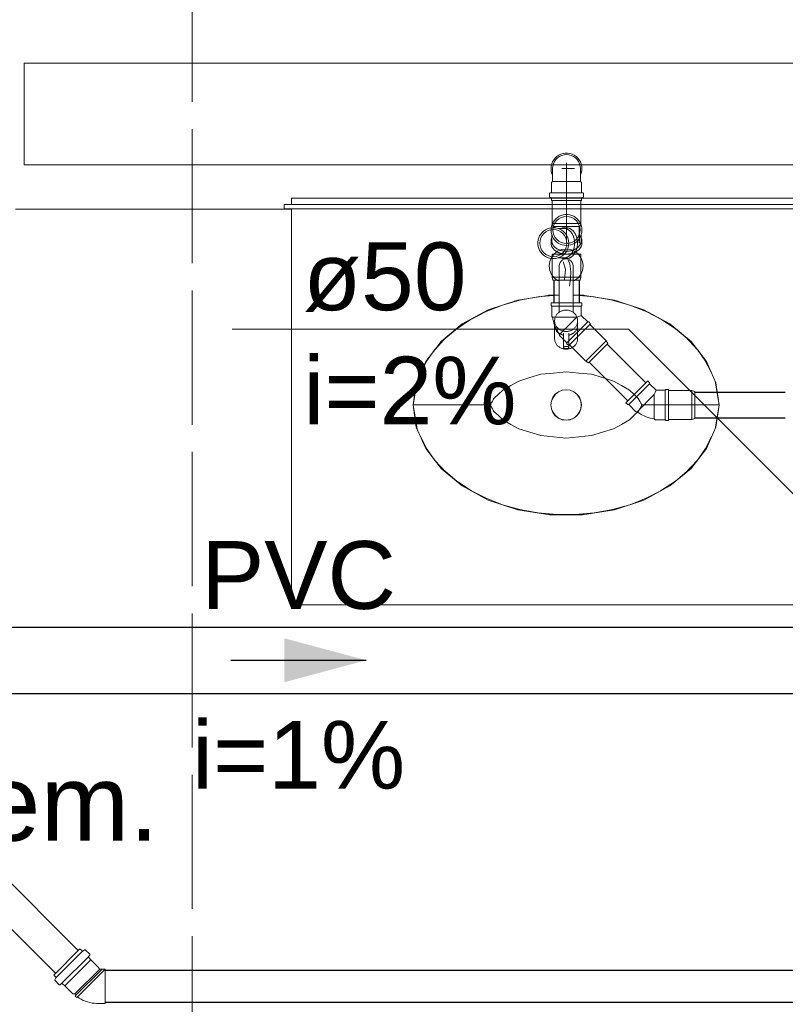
# Model space of a CAD drawing. Header units: millimetres. Extents: x 321 to 585, y -277 to 9.
# Tile 557 of 656: x 345.19 to 347.45, y -96.38 to -93.47. Entities that reach past the tile are written whole.
import ezdxf

# ---------------------------------------------------------------- set-up
doc = ezdxf.new("R2010")
doc.units = ezdxf.units.MM
doc.header["$MEASUREMENT"] = 0
doc.linetypes.add('HIDDEN2', pattern=[0.47625, 0.3175, -0.15875])
doc.linetypes.add('NULL', pattern=[0])
for name, color, linetype, lineweight in [('Ambiente-Textos', 251, 'Continuous', 5), ('CV-Condutos', 1, 'Continuous', 25), ('DI-Detalhes', 5, 'HIDDEN2', 9), ('IFC-Elemento construtivo genérico-Contorno', 253, 'Continuous', 5), ('IFC-Elemento de mobília-Contorno', 152, 'Continuous', 5), ('IFC-Elemento terminal-Contorno', 253, 'Continuous', 5), ('IFC-Laje-Contorno', 134, 'Continuous', 5), ('IFC-Viga-Contorno', 66, 'Continuous', 5), ('Nível 1', 7, 'Continuous', 0), ('Simbolos', 5, 'Continuous', 20), ('Simbolos_int', 2, 'Continuous', 15), ('TQ-Condutos', 3, 'Continuous', 25), ('TQ-Sentido conduto', 9, 'Continuous', 30), ('TQ-Textos conduto', 7, 'Continuous', 9)]:
    doc.layers.add(name, color=color, linetype=linetype, lineweight=lineweight)
doc.styles.add('Arial', font='arial.ttf')

msp = doc.modelspace()

# ---------------------------------------------------------------- hatches: boundary and pattern name
at = {"layer": 'TQ-Sentido conduto', "linetype": 'Continuous'}
msp.add_hatch(color=7, dxfattribs=at).paths.add_polyline_path([(346.2106, -95.364), (345.9692, -95.2993), (345.9692, -95.4287)])

# ---------------------------------------------------------------- linework, layer by layer
at = {"layer": 'CV-Condutos'}
for p, q in [((344.5719, -95.4309), (345.3614, -96.2204)), ((344.5047, -95.4981), (345.2942, -96.2876)), ((345.4405, -96.2781), (361.765, -96.2781)), ((345.4405, -96.3731), (361.765, -96.3731))]:
    msp.add_line(p, q, dxfattribs=at)
at = {"layer": 'DI-Detalhes'}
for points in [[(339.883, -92.8445), (345.6967, -92.8445), (345.6967, -99.0215), (339.883, -99.0215), (339.883, -92.8445)], [(345.6967, -92.8445), (354.8938, -92.8445), (354.8938, -98.9552), (345.6967, -98.9552), (345.6967, -92.8445)]]:
    msp.add_lwpolyline(points, dxfattribs=at)
at = {"layer": 'IFC-Elemento construtivo genérico-Contorno', "lineweight": 5}
for p, q in [((345.9687, -94.0196), (348.8343, -94.0196)), ((345.9687, -94.0201), (345.9687, -94.0196)), ((345.9687, -94.0317), (345.9687, -94.0201)), ((345.9687, -94.0317), (346.0881, -94.0317)), ((346.0881, -94.0317), (348.9537, -94.0317))]:
    msp.add_line(p, q, dxfattribs=at)
at = {"layer": 'IFC-Elemento de mobília-Contorno', "color": 7, "lineweight": 5}
for p, q in [((345.9897, -94.0196), (345.9897, -94.0007)), ((345.9897, -94.0007), (348.9897, -94.0007)), ((345.9897, -95.2007), (345.9897, -94.0317)), ((346.6575, -94.3014), (346.7516, -94.2865)), ((346.7516, -94.2865), (346.7791, -94.2865)), ((346.8203, -94.2865), (346.8479, -94.2865)), ((346.8479, -94.2865), (346.9419, -94.3014)), ((346.5702, -94.3303), (346.6575, -94.3014)), ((346.9419, -94.3014), (347.0292, -94.3303)), ((346.4937, -94.3717), (346.5702, -94.3303)), ((347.0292, -94.3303), (347.1058, -94.3717)), ((346.4313, -94.4233), (346.4937, -94.3717)), ((347.1058, -94.3717), (347.1681, -94.4233)), ((346.3857, -94.4822), (346.4313, -94.4233)), ((347.1681, -94.4233), (347.2138, -94.4822)), ((346.358, -94.5455), (346.3857, -94.4822)), ((347.2138, -94.4822), (347.2414, -94.5455)), ((346.3488, -94.6108), (346.358, -94.5455)), ((347.2414, -94.5455), (347.2506, -94.6108)), ((346.3488, -94.6108), (346.358, -94.676)), ((347.2414, -94.676), (347.2506, -94.6108)), ((346.358, -94.676), (346.3857, -94.7393)), ((347.2138, -94.7393), (347.2414, -94.676)), ((346.3857, -94.7393), (346.4313, -94.7982)), ((347.1681, -94.7982), (347.2138, -94.7393)), ((346.4313, -94.7982), (346.4937, -94.8498)), ((347.1058, -94.8498), (347.1681, -94.7982)), ((346.4937, -94.8498), (346.5702, -94.8912)), ((347.0292, -94.8912), (347.1058, -94.8498)), ((346.5702, -94.8912), (346.6575, -94.9202)), ((346.9419, -94.9202), (347.0292, -94.8912)), ((346.6575, -94.9202), (346.7516, -94.9351)), ((346.8479, -94.9351), (346.9419, -94.9202)), ((346.7516, -94.9351), (346.8479, -94.9351)), ((345.9897, -95.2007), (348.7247, -95.2007))]:
    msp.add_line(p, q, dxfattribs=at)
at = {"layer": 'IFC-Elemento terminal-Contorno', "color": 7, "lineweight": 5}
for p, q in [((346.7515, -94.1878), (346.7565, -94.1758)), ((346.7565, -94.1758), (346.7644, -94.1654)), ((346.7644, -94.1654), (346.7747, -94.1575)), ((346.7747, -94.1575), (346.7868, -94.1525)), ((346.7868, -94.1525), (346.7997, -94.1508)), ((346.7997, -94.1508), (346.8126, -94.1525)), ((346.8126, -94.1525), (346.8247, -94.1575)), ((346.8247, -94.1575), (346.835, -94.1654)), ((346.835, -94.1654), (346.843, -94.1758)), ((346.843, -94.1758), (346.848, -94.1878)), ((346.7498, -94.2008), (346.7515, -94.1878)), ((346.7498, -94.2008), (346.7515, -94.2137)), ((346.7791, -94.2007), (346.7798, -94.1954)), ((346.7791, -94.2047), (346.7791, -94.2007)), ((346.7791, -94.2087), (346.7791, -94.2047)), ((346.7798, -94.1954), (346.7819, -94.1904)), ((346.7819, -94.1904), (346.7852, -94.1862)), ((346.7852, -94.1862), (346.7894, -94.1829)), ((346.7894, -94.1829), (346.7944, -94.1808)), ((346.7909, -94.189), (346.7982, -94.21)), ((346.7944, -94.1808), (346.7997, -94.1801)), ((346.7997, -94.1801), (346.8051, -94.1808)), ((346.8051, -94.1808), (346.81, -94.1829)), ((346.806, -94.184), (346.8105, -94.194)), ((346.81, -94.1829), (346.8143, -94.1862)), ((346.8105, -94.194), (346.8138, -94.2178)), ((346.8143, -94.1862), (346.8176, -94.1904)), ((346.8176, -94.1904), (346.8196, -94.1954)), ((346.8196, -94.1954), (346.8203, -94.2007)), ((346.8203, -94.2027), (346.8203, -94.2007)), ((346.8203, -94.2047), (346.8203, -94.2027)), ((346.8203, -94.2087), (346.8203, -94.2047)), ((346.848, -94.1878), (346.8497, -94.2008)), ((346.848, -94.2137), (346.8497, -94.2008)), ((346.7515, -94.2137), (346.7565, -94.2257)), ((346.7565, -94.2257), (346.7644, -94.2361)), ((346.7791, -94.2123), (346.7791, -94.2087)), ((346.7791, -94.2287), (346.7791, -94.2123)), ((346.7791, -94.2451), (346.7791, -94.2287)), ((346.7946, -94.2413), (346.7982, -94.21)), ((346.8124, -94.2378), (346.8138, -94.2178)), ((346.8203, -94.2123), (346.8203, -94.2087)), ((346.8203, -94.2287), (346.8203, -94.2123)), ((346.8203, -94.2451), (346.8203, -94.2287)), ((346.835, -94.2361), (346.843, -94.2257)), ((346.843, -94.2257), (346.848, -94.2137)), ((346.7644, -94.2361), (346.7747, -94.244)), ((346.7747, -94.244), (346.7791, -94.2458)), ((346.7791, -94.2601), (346.7791, -94.2451)), ((346.7791, -94.2772), (346.7791, -94.2601)), ((346.81, -94.2603), (346.8124, -94.2378)), ((346.8203, -94.2458), (346.8247, -94.244)), ((346.8203, -94.2601), (346.8203, -94.2451)), ((346.8203, -94.2772), (346.8203, -94.2601)), ((346.8247, -94.244), (346.835, -94.2361)), ((346.6464, -94.305), (346.7227, -94.291)), ((346.7172, -94.292), (346.772, -94.2871)), ((346.7476, -94.2871), (346.7791, -94.2871)), ((346.7791, -94.2857), (346.7791, -94.2772)), ((346.7791, -94.2942), (346.7791, -94.2857)), ((346.8203, -94.2857), (346.8203, -94.2772)), ((346.8203, -94.2942), (346.8203, -94.2857)), ((346.8203, -94.2871), (346.8518, -94.2871)), ((346.8275, -94.2871), (346.8823, -94.292)), ((346.8768, -94.291), (346.953, -94.305)), ((346.5537, -94.3393), (346.6121, -94.3164)), ((346.6121, -94.3164), (346.6635, -94.3019)), ((346.7791, -94.3374), (346.7791, -94.2942)), ((346.8203, -94.3374), (346.8203, -94.2942)), ((346.9359, -94.3019), (346.9874, -94.3164)), ((346.9874, -94.3164), (347.0458, -94.3393)), ((346.5188, -94.3584), (346.5636, -94.3354)), ((346.7675, -94.3523), (346.7683, -94.3504)), ((346.7683, -94.3504), (346.7692, -94.3485)), ((346.7692, -94.3485), (346.7703, -94.3467)), ((346.7703, -94.3467), (346.7715, -94.3449)), ((346.7715, -94.3449), (346.7727, -94.3433)), ((346.7727, -94.3433), (346.7742, -94.3417)), ((346.7742, -94.3417), (346.7757, -94.3402)), ((346.7757, -94.3402), (346.7773, -94.3388)), ((346.7773, -94.3388), (346.779, -94.3374)), ((346.779, -94.3374), (346.7808, -94.3362)), ((346.7808, -94.3362), (346.7827, -94.3352)), ((346.7827, -94.3352), (346.7847, -94.3342)), ((346.7847, -94.3342), (346.7867, -94.3333)), ((346.7867, -94.3333), (346.7888, -94.3326)), ((346.7888, -94.3326), (346.7909, -94.332)), ((346.7909, -94.332), (346.7931, -94.3315)), ((346.7931, -94.3315), (346.7953, -94.3312)), ((346.7953, -94.3312), (346.7975, -94.331)), ((346.7975, -94.331), (346.7997, -94.3309)), ((346.7997, -94.3309), (346.8019, -94.331)), ((346.8019, -94.331), (346.8042, -94.3312)), ((346.8042, -94.3312), (346.8064, -94.3315)), ((346.8064, -94.3315), (346.8085, -94.332)), ((346.8085, -94.332), (346.8106, -94.3326)), ((346.8106, -94.3326), (346.8127, -94.3333)), ((346.8127, -94.3333), (346.8148, -94.3342)), ((346.8148, -94.3342), (346.8167, -94.3352)), ((346.8167, -94.3352), (346.8186, -94.3362)), ((346.8186, -94.3362), (346.8204, -94.3374)), ((346.8204, -94.3374), (346.8221, -94.3388)), ((346.8221, -94.3388), (346.8238, -94.3402)), ((346.8238, -94.3402), (346.8253, -94.3417)), ((346.8253, -94.3417), (346.8267, -94.3433)), ((346.8267, -94.3433), (346.828, -94.3449)), ((346.828, -94.3449), (346.8292, -94.3467)), ((346.8292, -94.3467), (346.8302, -94.3485)), ((346.8302, -94.3485), (346.8311, -94.3504)), ((346.8311, -94.3504), (346.8319, -94.3523)), ((347.0359, -94.3354), (347.0807, -94.3584)), ((346.4743, -94.3878), (346.521, -94.3569)), ((346.7657, -94.3625), (346.7658, -94.3604)), ((346.7657, -94.3625), (346.7658, -94.3645)), ((346.7657, -94.3742), (346.7657, -94.3625)), ((346.7657, -94.3742), (346.7658, -94.3762)), ((346.7657, -94.3751), (346.7657, -94.3746)), ((346.7657, -94.4147), (346.7657, -94.3751)), ((346.7658, -94.3604), (346.766, -94.3583)), ((346.7658, -94.3645), (346.766, -94.3666)), ((346.7658, -94.3762), (346.766, -94.3783)), ((346.7658, -94.3771), (346.766, -94.3792)), ((346.766, -94.3583), (346.7664, -94.3563)), ((346.766, -94.3666), (346.7664, -94.3686)), ((346.766, -94.3783), (346.7664, -94.3803)), ((346.766, -94.3792), (346.7664, -94.3812)), ((346.7664, -94.3563), (346.7669, -94.3543)), ((346.7664, -94.3686), (346.7669, -94.3706)), ((346.7669, -94.3543), (346.7675, -94.3523)), ((346.7669, -94.3706), (346.7675, -94.3726)), ((346.7675, -94.3726), (346.7683, -94.3745)), ((346.7683, -94.3745), (346.7692, -94.3764)), ((346.7692, -94.3764), (346.7703, -94.3782)), ((346.7703, -94.3782), (346.7715, -94.38)), ((346.7715, -94.38), (346.7727, -94.3816)), ((346.8267, -94.3816), (346.828, -94.38)), ((346.828, -94.38), (346.8292, -94.3782)), ((346.8292, -94.3782), (346.8302, -94.3764)), ((346.8302, -94.3764), (346.8311, -94.3745)), ((346.8311, -94.3745), (346.8319, -94.3726)), ((346.8319, -94.3523), (346.8326, -94.3543)), ((346.8319, -94.3726), (346.8326, -94.3706)), ((346.8326, -94.3543), (346.8331, -94.3563)), ((346.8326, -94.3706), (346.8331, -94.3686)), ((346.8331, -94.3563), (346.8334, -94.3583)), ((346.8331, -94.3686), (346.8334, -94.3666)), ((346.8331, -94.3803), (346.8334, -94.3783)), ((346.8331, -94.3812), (346.8334, -94.3792)), ((346.8334, -94.3583), (346.8336, -94.3604)), ((346.8334, -94.3666), (346.8336, -94.3645)), ((346.8334, -94.3783), (346.8336, -94.3762)), ((346.8334, -94.3792), (346.8336, -94.3771)), ((346.8336, -94.3604), (346.8337, -94.3625)), ((346.8336, -94.3645), (346.8337, -94.3625)), ((346.8336, -94.3762), (346.8337, -94.3742)), ((346.8337, -94.3742), (346.8337, -94.3625)), ((346.8337, -94.3746), (346.8337, -94.3751)), ((346.8337, -94.4147), (346.8337, -94.3751)), ((347.0784, -94.3569), (347.1252, -94.3878)), ((346.4428, -94.4149), (346.4783, -94.3851)), ((346.7664, -94.3803), (346.7669, -94.3823)), ((346.7664, -94.3812), (346.7669, -94.3832)), ((346.7669, -94.3823), (346.7675, -94.3843)), ((346.7669, -94.3832), (346.7675, -94.3852)), ((346.7675, -94.3843), (346.7683, -94.3862)), ((346.7675, -94.3852), (346.7683, -94.3871)), ((346.7683, -94.3862), (346.7692, -94.3881)), ((346.7683, -94.3871), (346.7692, -94.389)), ((346.7692, -94.3881), (346.7703, -94.3899)), ((346.7692, -94.389), (346.7703, -94.3908)), ((346.7703, -94.3899), (346.7715, -94.3917)), ((346.7703, -94.3908), (346.7715, -94.3926)), ((346.7715, -94.3917), (346.7727, -94.3933)), ((346.7715, -94.3926), (346.7727, -94.3942)), ((346.7727, -94.3816), (346.7742, -94.3832)), ((346.7727, -94.3933), (346.7742, -94.3949)), ((346.7727, -94.3942), (346.7742, -94.3958)), ((346.7742, -94.3832), (346.7757, -94.3847)), ((346.7742, -94.3949), (346.7757, -94.3964)), ((346.7742, -94.3958), (346.7757, -94.3974)), ((346.7757, -94.3847), (346.7773, -94.3862)), ((346.7757, -94.3964), (346.7773, -94.3979)), ((346.7757, -94.3974), (346.7773, -94.3988)), ((346.7773, -94.3862), (346.779, -94.3875)), ((346.7773, -94.3979), (346.779, -94.3992)), ((346.7773, -94.3988), (346.779, -94.4001)), ((346.779, -94.3875), (346.7808, -94.3887)), ((346.779, -94.3992), (346.7808, -94.4004)), ((346.779, -94.4001), (346.7808, -94.4013)), ((346.7808, -94.3887), (346.7827, -94.3898)), ((346.7808, -94.4004), (346.7827, -94.4015)), ((346.7808, -94.4013), (346.7827, -94.4024)), ((346.7827, -94.3898), (346.7847, -94.3907)), ((346.7827, -94.4015), (346.7847, -94.4024)), ((346.7827, -94.4024), (346.7847, -94.4033)), ((346.7847, -94.3907), (346.7867, -94.3916)), ((346.7847, -94.4024), (346.7867, -94.4033)), ((346.7847, -94.4033), (346.7867, -94.4042)), ((346.7867, -94.3916), (346.7888, -94.3923)), ((346.7867, -94.4033), (346.7888, -94.404)), ((346.7867, -94.4042), (346.7888, -94.4049)), ((346.7888, -94.3923), (346.7909, -94.3929)), ((346.7888, -94.404), (346.7909, -94.4046)), ((346.7888, -94.4049), (346.7909, -94.4055)), ((346.7909, -94.3929), (346.7931, -94.3934)), ((346.7909, -94.4046), (346.7918, -94.4048)), ((346.7909, -94.4055), (346.7918, -94.4057)), ((346.7918, -94.4413), (346.7918, -94.3987)), ((346.7931, -94.3934), (346.7953, -94.3937)), ((346.7953, -94.3937), (346.7975, -94.3939)), ((346.7975, -94.3939), (346.7997, -94.394)), ((346.7997, -94.394), (346.8019, -94.3939)), ((346.8019, -94.3939), (346.8042, -94.3937)), ((346.8042, -94.3937), (346.8064, -94.3934)), ((346.8064, -94.3934), (346.8085, -94.3929)), ((346.8076, -94.4413), (346.8076, -94.3987)), ((346.8076, -94.4048), (346.8085, -94.4046)), ((346.8076, -94.4057), (346.8085, -94.4055)), ((346.8085, -94.3929), (346.8106, -94.3923)), ((346.8085, -94.4046), (346.8106, -94.404)), ((346.8085, -94.4055), (346.8106, -94.4049)), ((346.8106, -94.3923), (346.8127, -94.3916)), ((346.8106, -94.404), (346.8127, -94.4033)), ((346.8106, -94.4049), (346.8127, -94.4042)), ((346.8127, -94.3916), (346.8148, -94.3907)), ((346.8127, -94.4033), (346.8148, -94.4024)), ((346.8127, -94.4042), (346.8148, -94.4033)), ((346.8148, -94.3907), (346.8167, -94.3898)), ((346.8148, -94.4024), (346.8167, -94.4015)), ((346.8148, -94.4033), (346.8167, -94.4024)), ((346.8167, -94.3898), (346.8186, -94.3887)), ((346.8167, -94.4015), (346.8186, -94.4004)), ((346.8167, -94.4024), (346.8186, -94.4013)), ((346.8186, -94.3887), (346.8204, -94.3875)), ((346.8186, -94.4004), (346.8204, -94.3992)), ((346.8186, -94.4013), (346.8204, -94.4001)), ((346.8204, -94.3875), (346.8221, -94.3862)), ((346.8204, -94.3992), (346.8221, -94.3979)), ((346.8204, -94.4001), (346.8221, -94.3988)), ((346.8221, -94.3862), (346.8238, -94.3847)), ((346.8221, -94.3979), (346.8238, -94.3964)), ((346.8221, -94.3988), (346.8238, -94.3974)), ((346.8238, -94.3847), (346.8253, -94.3832)), ((346.8238, -94.3964), (346.8253, -94.3949)), ((346.8238, -94.3974), (346.8253, -94.3958)), ((346.8253, -94.3832), (346.8267, -94.3816)), ((346.8253, -94.3949), (346.8267, -94.3933)), ((346.8253, -94.3958), (346.8267, -94.3942)), ((346.8267, -94.3933), (346.828, -94.3917)), ((346.8267, -94.3942), (346.828, -94.3926)), ((346.828, -94.3917), (346.8292, -94.3899)), ((346.828, -94.3926), (346.8292, -94.3908)), ((346.8292, -94.3899), (346.8302, -94.3881)), ((346.8292, -94.3908), (346.8302, -94.389)), ((346.8302, -94.3881), (346.8311, -94.3862)), ((346.8302, -94.389), (346.8311, -94.3871)), ((346.8311, -94.3862), (346.8319, -94.3843)), ((346.8311, -94.3871), (346.8319, -94.3852)), ((346.8319, -94.3843), (346.8326, -94.3823)), ((346.8319, -94.3852), (346.8326, -94.3832)), ((346.8326, -94.3823), (346.8331, -94.3803)), ((346.8326, -94.3832), (346.8331, -94.3812)), ((347.1211, -94.3851), (347.1566, -94.4149)), ((346.4122, -94.448), (346.4474, -94.41)), ((346.7657, -94.4147), (346.7658, -94.4168)), ((346.7658, -94.4168), (346.766, -94.4188)), ((346.766, -94.4188), (346.7664, -94.4209)), ((346.7664, -94.4209), (346.7669, -94.4229)), ((346.7669, -94.4229), (346.7675, -94.4249)), ((346.7675, -94.4249), (346.7683, -94.4268)), ((346.7683, -94.4268), (346.7692, -94.4287)), ((346.7692, -94.4287), (346.7703, -94.4305)), ((346.7703, -94.4305), (346.7715, -94.4322)), ((346.7715, -94.4322), (346.7727, -94.4339)), ((346.7727, -94.4339), (346.7742, -94.4355)), ((346.7742, -94.4355), (346.7757, -94.437)), ((346.7757, -94.437), (346.7773, -94.4384)), ((346.7977, -94.4384), (346.7997, -94.4383)), ((346.7997, -94.4383), (346.8018, -94.4384)), ((346.8221, -94.4384), (346.8238, -94.437)), ((346.8238, -94.437), (346.8253, -94.4355)), ((346.8253, -94.4355), (346.8267, -94.4339)), ((346.8267, -94.4339), (346.828, -94.4322)), ((346.828, -94.4322), (346.8292, -94.4305)), ((346.8292, -94.4305), (346.8302, -94.4287)), ((346.8302, -94.4287), (346.8311, -94.4268)), ((346.8311, -94.4268), (346.8319, -94.4249)), ((346.8319, -94.4249), (346.8326, -94.4229)), ((346.8326, -94.4229), (346.8331, -94.4209)), ((346.8331, -94.4209), (346.8334, -94.4188)), ((346.8334, -94.4188), (346.8336, -94.4168)), ((346.8336, -94.4168), (346.8337, -94.4147)), ((347.152, -94.41), (347.1873, -94.4481)), ((346.3885, -94.4818), (346.4128, -94.4474)), ((346.7773, -94.4384), (346.779, -94.4397)), ((346.779, -94.4397), (346.7808, -94.4409)), ((346.7808, -94.4409), (346.7827, -94.442)), ((346.7827, -94.442), (346.7847, -94.443)), ((346.7847, -94.443), (346.7867, -94.4438)), ((346.7867, -94.4438), (346.7888, -94.4446)), ((346.7888, -94.4446), (346.7909, -94.4452)), ((346.7909, -94.4452), (346.7931, -94.4456)), ((346.7918, -94.4413), (346.7921, -94.4405)), ((346.7918, -94.4413), (346.7921, -94.442)), ((346.7921, -94.4405), (346.7929, -94.4398)), ((346.7921, -94.442), (346.7929, -94.4428)), ((346.7929, -94.4398), (346.7942, -94.4392)), ((346.7929, -94.4428), (346.7942, -94.4434)), ((346.7931, -94.4456), (346.7953, -94.446)), ((346.7942, -94.4392), (346.7958, -94.4387)), ((346.7942, -94.4434), (346.7958, -94.4438)), ((346.7953, -94.446), (346.7975, -94.4462)), ((346.7958, -94.4387), (346.7977, -94.4384)), ((346.7958, -94.4438), (346.7977, -94.4441)), ((346.7975, -94.4462), (346.7997, -94.4462)), ((346.7977, -94.4441), (346.7997, -94.4442)), ((346.7997, -94.4442), (346.8018, -94.4441)), ((346.7997, -94.4462), (346.8019, -94.4462)), ((346.8018, -94.4384), (346.8037, -94.4387)), ((346.8018, -94.4441), (346.8037, -94.4438)), ((346.8019, -94.4462), (346.8042, -94.446)), ((346.8037, -94.4387), (346.8053, -94.4392)), ((346.8037, -94.4438), (346.8053, -94.4434)), ((346.8042, -94.446), (346.8064, -94.4456)), ((346.8053, -94.4392), (346.8065, -94.4398)), ((346.8053, -94.4434), (346.8065, -94.4428)), ((346.8064, -94.4456), (346.8085, -94.4452)), ((346.8065, -94.4398), (346.8073, -94.4405)), ((346.8065, -94.4428), (346.8073, -94.442)), ((346.8073, -94.4405), (346.8076, -94.4413)), ((346.8073, -94.442), (346.8076, -94.4413)), ((346.8085, -94.4452), (346.8106, -94.4446)), ((346.8106, -94.4446), (346.8127, -94.4438)), ((346.8127, -94.4438), (346.8148, -94.443)), ((346.8148, -94.443), (346.8167, -94.442)), ((346.8167, -94.442), (346.8186, -94.4409)), ((346.8186, -94.4409), (346.8204, -94.4397)), ((346.8204, -94.4397), (346.8221, -94.4384)), ((347.1867, -94.4474), (347.2109, -94.4818)), ((346.37, -94.5181), (346.3933, -94.4723)), ((347.2061, -94.4723), (347.2295, -94.5181)), ((346.6929, -94.5302), (346.7253, -94.5202)), ((346.7253, -94.5202), (346.7625, -94.5166)), ((346.7625, -94.5166), (346.7997, -94.5129)), ((346.7997, -94.5129), (346.8369, -94.5166)), ((346.8369, -94.5166), (346.8741, -94.5202)), ((346.8741, -94.5202), (346.9066, -94.5302)), ((346.3488, -94.6108), (346.3603, -94.5403)), ((346.6131, -94.5669), (346.6368, -94.5535)), ((346.6368, -94.5535), (346.6605, -94.5401)), ((346.6605, -94.5401), (346.6929, -94.5302)), ((346.9066, -94.5302), (346.939, -94.5401)), ((346.939, -94.5401), (346.9627, -94.5535)), ((346.9627, -94.5535), (346.9863, -94.5669)), ((347.2391, -94.5403), (347.2506, -94.6108)), ((346.5868, -94.5919), (346.6, -94.5794)), ((346.6, -94.5794), (346.6131, -94.5669)), ((346.7607, -94.5882), (346.7678, -94.5789)), ((346.7611, -94.5884), (346.7682, -94.5792)), ((346.7678, -94.5789), (346.7772, -94.5717)), ((346.7682, -94.5792), (346.7774, -94.5721)), ((346.7772, -94.5717), (346.7881, -94.5672)), ((346.7774, -94.5721), (346.7882, -94.5676)), ((346.7881, -94.5672), (346.7997, -94.5657)), ((346.7882, -94.5676), (346.7997, -94.5661)), ((346.7997, -94.5657), (346.8114, -94.5672)), ((346.7997, -94.5661), (346.8113, -94.5676)), ((346.8113, -94.5676), (346.822, -94.5721)), ((346.8114, -94.5672), (346.8223, -94.5717)), ((346.822, -94.5721), (346.8313, -94.5792)), ((346.8223, -94.5717), (346.8316, -94.5789)), ((346.8313, -94.5792), (346.8384, -94.5884)), ((346.8316, -94.5789), (346.8388, -94.5882)), ((346.9863, -94.5669), (346.9995, -94.5794)), ((346.9995, -94.5794), (347.0126, -94.5919)), ((346.3488, -94.6108), (346.3603, -94.6813)), ((346.3488, -94.6108), (346.3565, -94.6108)), ((346.3565, -94.6108), (346.3791, -94.6108)), ((346.3791, -94.6108), (346.4151, -94.6108)), ((346.4151, -94.6108), (346.4622, -94.6108)), ((346.4622, -94.6108), (346.5174, -94.6108)), ((346.5174, -94.6108), (346.5772, -94.6108)), ((346.5772, -94.6108), (346.5776, -94.6087)), ((346.5772, -94.6108), (346.5773, -94.6096)), ((346.5772, -94.6108), (346.5776, -94.6128)), ((346.5772, -94.6108), (346.5773, -94.6119)), ((346.5773, -94.6096), (346.5781, -94.6067)), ((346.5773, -94.6119), (346.5781, -94.6148)), ((346.5776, -94.6087), (346.5781, -94.6067)), ((346.5781, -94.6067), (346.5825, -94.5993)), ((346.5781, -94.6067), (346.5786, -94.6056)), ((346.5825, -94.5993), (346.5868, -94.5919)), ((346.585, -94.5946), (346.5868, -94.5919)), ((346.7546, -94.6108), (346.7562, -94.5991)), ((346.7546, -94.6108), (346.7562, -94.6224)), ((346.7551, -94.6108), (346.7566, -94.5992)), ((346.7551, -94.6108), (346.7566, -94.6223)), ((346.7562, -94.5991), (346.7607, -94.5882)), ((346.7566, -94.5992), (346.7611, -94.5884)), ((346.8384, -94.5884), (346.8428, -94.5992)), ((346.8388, -94.5882), (346.8433, -94.5991)), ((346.8428, -94.5992), (346.8444, -94.6108)), ((346.8428, -94.6223), (346.8444, -94.6108)), ((346.8433, -94.5991), (346.8448, -94.6108)), ((346.8433, -94.6224), (346.8448, -94.6108)), ((347.011, -94.5901), (347.0126, -94.5919)), ((347.0126, -94.5919), (347.0144, -94.5946)), ((347.0126, -94.5919), (347.017, -94.5993)), ((347.017, -94.5993), (347.0213, -94.6067)), ((347.0208, -94.6056), (347.0213, -94.6067)), ((347.0213, -94.6067), (347.0221, -94.6096)), ((347.0213, -94.6067), (347.0218, -94.6087)), ((347.0213, -94.6148), (347.0221, -94.6119)), ((347.0218, -94.6087), (347.0223, -94.6108)), ((347.0218, -94.6128), (347.0223, -94.6108)), ((347.0221, -94.6096), (347.0223, -94.6108)), ((347.0221, -94.6119), (347.0223, -94.6108)), ((347.0223, -94.6108), (347.082, -94.6108)), ((347.082, -94.6108), (347.1373, -94.6108)), ((347.1373, -94.6108), (347.1844, -94.6108)), ((347.1844, -94.6108), (347.2204, -94.6108)), ((347.2204, -94.6108), (347.2429, -94.6108)), ((347.2391, -94.6813), (347.2506, -94.6108)), ((347.2429, -94.6108), (347.2506, -94.6108)), ((346.5776, -94.6128), (346.5781, -94.6148)), ((346.5781, -94.6148), (346.5786, -94.6159)), ((346.5781, -94.6148), (346.5825, -94.6222)), ((346.5825, -94.6222), (346.5868, -94.6296)), ((346.585, -94.6269), (346.5868, -94.6296)), ((346.5868, -94.6296), (346.6, -94.6421)), ((346.7562, -94.6224), (346.7607, -94.6333)), ((346.7566, -94.6223), (346.7611, -94.6331)), ((346.7607, -94.6333), (346.7678, -94.6426)), ((346.7611, -94.6331), (346.7682, -94.6423)), ((346.8313, -94.6423), (346.8384, -94.6331)), ((346.8316, -94.6426), (346.8388, -94.6333)), ((346.8384, -94.6331), (346.8428, -94.6223)), ((346.8388, -94.6333), (346.8433, -94.6224)), ((346.9995, -94.6421), (347.0126, -94.6296)), ((347.011, -94.6314), (347.0126, -94.6296)), ((347.0126, -94.6296), (347.017, -94.6222)), ((347.0126, -94.6296), (347.0144, -94.6269)), ((347.017, -94.6222), (347.0213, -94.6148)), ((347.0208, -94.6159), (347.0213, -94.6148)), ((347.0213, -94.6148), (347.0218, -94.6128)), ((346.6, -94.6421), (346.6131, -94.6546)), ((346.6131, -94.6546), (346.6368, -94.668)), ((346.6368, -94.668), (346.6605, -94.6814)), ((346.7678, -94.6426), (346.7772, -94.6498)), ((346.7682, -94.6423), (346.7774, -94.6494)), ((346.7772, -94.6498), (346.7881, -94.6543)), ((346.7774, -94.6494), (346.7882, -94.6539)), ((346.7881, -94.6543), (346.7997, -94.6558)), ((346.7882, -94.6539), (346.7997, -94.6554)), ((346.7997, -94.6554), (346.8113, -94.6539)), ((346.7997, -94.6558), (346.8114, -94.6543)), ((346.8113, -94.6539), (346.822, -94.6494)), ((346.8114, -94.6543), (346.8223, -94.6498)), ((346.822, -94.6494), (346.8313, -94.6423)), ((346.8223, -94.6498), (346.8316, -94.6426)), ((346.939, -94.6814), (346.9627, -94.668)), ((346.9627, -94.668), (346.9863, -94.6546)), ((346.9863, -94.6546), (346.9995, -94.6421)), ((346.6605, -94.6814), (346.6929, -94.6914)), ((346.6929, -94.6914), (346.7253, -94.7013)), ((346.8741, -94.7013), (346.9066, -94.6914)), ((346.9066, -94.6914), (346.939, -94.6814)), ((346.37, -94.7033), (346.3933, -94.7492)), ((346.7253, -94.7013), (346.7625, -94.7049)), ((346.7625, -94.7049), (346.7997, -94.7086)), ((346.7997, -94.7086), (346.8369, -94.7049)), ((346.8369, -94.7049), (346.8741, -94.7013)), ((347.2061, -94.7492), (347.2295, -94.7033)), ((346.3885, -94.7397), (346.4128, -94.7742)), ((347.1867, -94.7741), (347.2109, -94.7397)), ((346.4121, -94.7735), (346.4474, -94.8115)), ((347.152, -94.8115), (347.1873, -94.7735)), ((346.4428, -94.8066), (346.4783, -94.8364)), ((347.1211, -94.8364), (347.1566, -94.8066)), ((346.4742, -94.8337), (346.521, -94.8646)), ((347.0784, -94.8646), (347.1252, -94.8337)), ((346.5188, -94.8631), (346.5636, -94.8861)), ((347.0359, -94.8861), (347.0807, -94.8631)), ((346.5537, -94.8823), (346.6121, -94.9051)), ((346.9874, -94.9051), (347.0458, -94.8823)), ((346.6121, -94.9051), (346.6635, -94.9196)), ((346.6465, -94.9165), (346.7223, -94.9304)), ((346.7172, -94.9295), (346.7721, -94.9344)), ((346.8274, -94.9344), (346.8823, -94.9295)), ((346.8771, -94.9304), (346.953, -94.9165)), ((346.936, -94.9196), (346.9873, -94.9051)), ((346.7477, -94.9344), (346.8518, -94.9344))]:
    msp.add_line(p, q, dxfattribs=at)
at = {"layer": 'IFC-Laje-Contorno', "color": 7, "lineweight": 5}
msp.add_line((345.1759, -94.0336), (345.9897, -94.0336), dxfattribs=at)
at = {"layer": 'IFC-Viga-Contorno', "color": 7, "lineweight": 5}
for p, q in [((345.2013, -93.6026), (351.9847, -93.6026)), ((345.2013, -93.9026), (345.2013, -93.6026)), ((345.2013, -93.9026), (351.9847, -93.9026))]:
    msp.add_line(p, q, dxfattribs=at)
at = {"layer": 'Nível 1'}
msp.add_line((346.8008, -94.1334), (346.8008, -93.9134), dxfattribs=at)
at = {"layer": 'Simbolos'}
for p, q in [((346.7596, -93.9134), (346.7596, -93.9329)), ((346.842, -93.9134), (346.842, -93.9329)), ((346.7596, -93.9329), (346.7596, -93.9515)), ((346.842, -93.9329), (346.842, -93.9515)), ((346.7567, -93.9544), (346.7596, -93.9515)), ((346.7567, -93.9827), (346.7567, -93.9544)), ((346.8449, -93.9544), (346.842, -93.9515)), ((346.8449, -93.9827), (346.8449, -93.9544)), ((346.7507, -93.9965), (346.7507, -93.9869)), ((346.7522, -93.9984), (346.7552, -93.9992)), ((346.7525, -93.9849), (346.7549, -93.9847)), ((346.7567, -94.0074), (346.7567, -94.0012)), ((346.8449, -94.0074), (346.8449, -94.0012)), ((346.8494, -93.9984), (346.8464, -93.9992)), ((346.8491, -93.9849), (346.8467, -93.9847)), ((346.8509, -93.9965), (346.8509, -93.9869)), ((346.8449, -94.0074), (346.7567, -94.0074)), ((346.7584, -94.0074), (346.8432, -94.0074)), ((346.7584, -94.0074), (346.7584, -94.0754)), ((346.8432, -94.0074), (346.8432, -94.0754)), ((346.7584, -94.0754), (346.7608, -94.0843)), ((346.8008, -94.0878), (346.7951, -94.0878)), ((346.8432, -94.0754), (346.8408, -94.0843)), ((346.7572, -94.1079), (346.7572, -94.1183)), ((346.7753, -94.0898), (346.7857, -94.0898)), ((346.7937, -94.0898), (346.7935, -94.0898)), ((346.8444, -94.1079), (346.8444, -94.1183)), ((346.7552, -94.1334), (346.7552, -94.1278)), ((346.8444, -94.1263), (346.8444, -94.1261)), ((346.8464, -94.1334), (346.8464, -94.1278)), ((346.7584, -94.1657), (346.8432, -94.1657)), ((346.7584, -94.1657), (346.7584, -94.2337)), ((346.8432, -94.1657), (346.8432, -94.2337)), ((346.7753, -94.177), (346.7857, -94.177)), ((346.8008, -94.179), (346.7951, -94.179)), ((346.7584, -94.2337), (346.7608, -94.2426)), ((346.8432, -94.2337), (346.8408, -94.2426)), ((346.7552, -94.3096), (346.7552, -94.3176)), ((346.8464, -94.3096), (346.7552, -94.3096)), ((346.7552, -94.3176), (346.7572, -94.3196)), ((346.7572, -94.3196), (346.7572, -94.3496)), ((346.8464, -94.3176), (346.8444, -94.3196)), ((346.8444, -94.3196), (346.8444, -94.3465)), ((346.8464, -94.3096), (346.8464, -94.3176)), ((346.7572, -94.3496), (346.7596, -94.352)), ((346.8634, -94.3656), (346.8444, -94.3465)), ((346.8719, -94.3712), (346.8074, -94.4357)), ((346.8097, -94.4335), (346.8697, -94.3735)), ((346.8663, -94.3656), (346.8634, -94.3656)), ((346.8719, -94.3712), (346.8663, -94.3656)), ((346.8697, -94.3735), (346.9177, -94.4216)), ((346.7806, -94.406), (346.7806, -94.4026)), ((346.8018, -94.4272), (346.7806, -94.406)), ((346.8018, -94.4301), (346.8018, -94.4272)), ((346.8074, -94.4357), (346.8018, -94.4301)), ((346.8097, -94.4335), (346.8578, -94.4816)), ((346.9177, -94.4216), (346.9224, -94.4296)), ((346.8578, -94.4816), (346.8658, -94.4862)), ((347.0403, -94.5396), (346.9758, -94.6041)), ((347.0403, -94.5396), (347.046, -94.5453)), ((347.046, -94.5453), (347.046, -94.5481)), ((347.046, -94.5481), (347.065, -94.5672)), ((347.0919, -94.5672), (347.065, -94.5672)), ((347.0939, -94.5652), (347.0919, -94.5672)), ((347.102, -94.5652), (347.0939, -94.5652)), ((347.102, -94.5652), (347.102, -94.6564)), ((347.102, -94.6532), (347.102, -94.5684)), ((347.102, -94.5684), (347.17, -94.5684)), ((347.17, -94.5684), (347.1789, -94.5708)), ((346.9758, -94.6041), (346.9815, -94.6098)), ((346.9815, -94.6098), (346.9843, -94.6098)), ((346.9843, -94.6098), (347.0055, -94.631)), ((347.0055, -94.631), (347.0089, -94.631)), ((347.062, -94.6544), (347.0596, -94.652)), ((347.0919, -94.6544), (347.062, -94.6544)), ((347.0939, -94.6564), (347.0919, -94.6544)), ((347.102, -94.6564), (347.0939, -94.6564)), ((347.102, -94.6532), (347.17, -94.6532)), ((347.17, -94.6532), (347.1789, -94.6508)), ((345.2891, -96.2927), (345.3664, -96.2153)), ((345.3664, -96.2153), (345.3726, -96.2215)), ((345.3803, -96.2187), (345.375, -96.2218)), ((345.3828, -96.219), (345.3951, -96.2314)), ((345.3953, -96.2341), (345.3919, -96.2382)), ((345.392, -96.2409), (345.3986, -96.2475)), ((345.3986, -96.2475), (345.3986, -96.2481)), ((345.3986, -96.2481), (345.4224, -96.2718)), ((345.2891, -96.2927), (345.2952, -96.2988)), ((345.4224, -96.2718), (345.4224, -96.2729)), ((345.4244, -96.2749), (345.4405, -96.2749)), ((345.2925, -96.3066), (345.2956, -96.3013)), ((345.2928, -96.309), (345.3052, -96.3214)), ((345.3079, -96.3215), (345.3119, -96.3181)), ((345.3146, -96.3182), (345.3213, -96.3249)), ((345.3213, -96.3249), (345.3218, -96.3249)), ((345.3218, -96.3249), (345.3456, -96.3486)), ((345.3456, -96.3486), (345.3507, -96.3486)), ((345.3507, -96.3486), (345.3544, -96.3523)), ((345.3544, -96.3523), (345.3524, -96.3546)), ((345.3524, -96.3546), (345.3566, -96.3587)), ((345.3589, -96.3568), (345.3566, -96.3587)), ((345.4156, -96.3763), (345.4405, -96.3763))]:
    msp.add_line(p, q, dxfattribs=at)
for points in [[(346.842, -93.9134), (346.8413, -93.9062), (346.8395, -93.8993), (346.8365, -93.8928), (346.8323, -93.8869), (346.8273, -93.8818), (346.8214, -93.8777), (346.8149, -93.8747), (346.8079, -93.8728), (346.8008, -93.8722), (346.7936, -93.8728), (346.7867, -93.8747), (346.7802, -93.8777), (346.7743, -93.8818), (346.7693, -93.8869), (346.7651, -93.8928), (346.7621, -93.8993), (346.7602, -93.9062), (346.7596, -93.9134)], [(346.7525, -93.9849), (346.7522, -93.985), (346.7519, -93.9851), (346.7516, -93.9852), (346.7513, -93.9855), (346.7511, -93.9857), (346.7509, -93.986), (346.7508, -93.9863), (346.7507, -93.9866), (346.7507, -93.9869)], [(346.7507, -93.9965), (346.7507, -93.9968), (346.7508, -93.9971), (346.7509, -93.9973), (346.751, -93.9976), (346.7512, -93.9978), (346.7514, -93.998), (346.7516, -93.9982), (346.7519, -93.9983), (346.7522, -93.9984)], [(346.7549, -93.9847), (346.7552, -93.9847), (346.7555, -93.9846), (346.7558, -93.9844), (346.7561, -93.9842), (346.7563, -93.984), (346.7565, -93.9837), (346.7566, -93.9834), (346.7567, -93.9831), (346.7567, -93.9827)], [(346.7567, -94.0012), (346.7567, -94.0009), (346.7566, -94.0006), (346.7565, -94.0003), (346.7564, -94.0001), (346.7562, -93.9998), (346.756, -93.9996), (346.7557, -93.9995), (346.7555, -93.9993), (346.7552, -93.9992)], [(346.8449, -93.9827), (346.8449, -93.9831), (346.845, -93.9834), (346.8451, -93.9837), (346.8453, -93.984), (346.8455, -93.9842), (346.8458, -93.9844), (346.8461, -93.9846), (346.8464, -93.9847), (346.8467, -93.9847)], [(346.8464, -93.9992), (346.8461, -93.9993), (346.8458, -93.9995), (346.8456, -93.9996), (346.8454, -93.9998), (346.8452, -94.0001), (346.8451, -94.0003), (346.845, -94.0006), (346.8449, -94.0009), (346.8449, -94.0012)], [(346.8509, -93.9869), (346.8509, -93.9866), (346.8508, -93.9863), (346.8507, -93.986), (346.8505, -93.9857), (346.8503, -93.9855), (346.85, -93.9852), (346.8497, -93.9851), (346.8494, -93.985), (346.8491, -93.9849)], [(346.8494, -93.9984), (346.8497, -93.9983), (346.8499, -93.9982), (346.8502, -93.998), (346.8504, -93.9978), (346.8506, -93.9976), (346.8507, -93.9973), (346.8508, -93.9971), (346.8509, -93.9968), (346.8509, -93.9965)], [(346.8444, -94.1079), (346.8458, -94.1017), (346.8464, -94.0954), (346.8461, -94.0892), (346.8449, -94.083), (346.8429, -94.077), (346.8401, -94.0713), (346.8365, -94.0661), (346.8322, -94.0615), (346.8274, -94.0575), (346.822, -94.0542), (346.8163, -94.0516), (346.8102, -94.0499), (346.8039, -94.049), (346.7976, -94.049), (346.7914, -94.0499), (346.7853, -94.0516), (346.7796, -94.0542), (346.7742, -94.0575), (346.7693, -94.0615), (346.7651, -94.0661), (346.7615, -94.0713), (346.7587, -94.077), (346.7567, -94.083), (346.7555, -94.0892), (346.7552, -94.0954), (346.7558, -94.1017), (346.7572, -94.1079)], [(346.7753, -94.0898), (346.7691, -94.0884), (346.7628, -94.0878), (346.7565, -94.0881), (346.7503, -94.0893), (346.7444, -94.0913), (346.7387, -94.0941), (346.7335, -94.0977), (346.7289, -94.102), (346.7249, -94.1068), (346.7215, -94.1122), (346.719, -94.118), (346.7173, -94.124), (346.7164, -94.1303), (346.7164, -94.1366), (346.7173, -94.1428), (346.719, -94.1489), (346.7215, -94.1546), (346.7249, -94.16), (346.7289, -94.1649), (346.7335, -94.1691), (346.7387, -94.1727), (346.7444, -94.1755), (346.7503, -94.1775), (346.7565, -94.1787), (346.7628, -94.179), (346.7691, -94.1784), (346.7753, -94.177)], [(346.7951, -94.0878), (346.7941, -94.0878), (346.793, -94.0879), (346.7919, -94.088), (346.7908, -94.0882), (346.7898, -94.0884), (346.7888, -94.0887), (346.7877, -94.089), (346.7867, -94.0894), (346.7857, -94.0898)], [(346.8125, -94.091), (346.8113, -94.0903), (346.8101, -94.0897), (346.8088, -94.0892), (346.8075, -94.0888), (346.8062, -94.0884), (346.8049, -94.0882), (346.8035, -94.088), (346.8022, -94.0878), (346.8008, -94.0878)], [(346.7572, -94.1183), (346.7568, -94.1193), (346.7564, -94.1203), (346.7561, -94.1214), (346.7558, -94.1224), (346.7556, -94.1235), (346.7554, -94.1245), (346.7553, -94.1256), (346.7552, -94.1267), (346.7552, -94.1278)], [(346.7572, -94.1079), (346.7595, -94.1139), (346.7627, -94.1195), (346.7666, -94.1246), (346.7712, -94.1292), (346.7763, -94.133), (346.782, -94.1361), (346.7881, -94.1383), (346.7944, -94.1397), (346.8008, -94.1401), (346.8072, -94.1397), (346.8135, -94.1383), (346.8196, -94.1361), (346.8252, -94.133), (346.8304, -94.1292), (346.835, -94.1246), (346.8389, -94.1195), (346.8421, -94.1139), (346.8444, -94.1079)], [(346.7753, -94.177), (346.7813, -94.1747), (346.7869, -94.1715), (346.792, -94.1676), (346.7965, -94.1631), (346.8004, -94.1579), (346.8034, -94.1522), (346.8057, -94.1461), (346.807, -94.1398), (346.8075, -94.1334), (346.807, -94.127), (346.8057, -94.1207), (346.8034, -94.1146), (346.8004, -94.109), (346.7965, -94.1038), (346.792, -94.0992), (346.7869, -94.0953), (346.7813, -94.0921), (346.7753, -94.0898)], [(346.8236, -94.1012), (346.8226, -94.0998), (346.8215, -94.0985), (346.8204, -94.0973), (346.8192, -94.0961), (346.818, -94.0949), (346.8167, -94.0938), (346.8153, -94.0928), (346.8139, -94.0919), (346.8125, -94.091)], [(346.8304, -94.1153), (346.8299, -94.1137), (346.8293, -94.112), (346.8287, -94.1104), (346.828, -94.1088), (346.8272, -94.1072), (346.8264, -94.1056), (346.8255, -94.1041), (346.8246, -94.1026), (346.8236, -94.1012)], [(346.833, -94.1334), (346.833, -94.1314), (346.8329, -94.1293), (346.8328, -94.1273), (346.8325, -94.1253), (346.8322, -94.1233), (346.8319, -94.1213), (346.8315, -94.1193), (346.831, -94.1173), (346.8304, -94.1153)], [(346.8464, -94.1278), (346.8464, -94.1267), (346.8463, -94.1256), (346.8462, -94.1245), (346.846, -94.1235), (346.8458, -94.1224), (346.8455, -94.1214), (346.8452, -94.1203), (346.8448, -94.1193), (346.8444, -94.1183)], [(346.7552, -94.1334), (346.7552, -94.1348), (346.7553, -94.1361), (346.7555, -94.1375), (346.7558, -94.1388), (346.7562, -94.1401), (346.7566, -94.1414), (346.7571, -94.1427), (346.7577, -94.1439), (346.7584, -94.1451)], [(346.7584, -94.1451), (346.7593, -94.1466), (346.7602, -94.148), (346.7612, -94.1493), (346.7623, -94.1506), (346.7634, -94.1518), (346.7646, -94.153), (346.7659, -94.1541), (346.7672, -94.1552), (346.7686, -94.1562)], [(346.8304, -94.1515), (346.831, -94.1495), (346.8315, -94.1475), (346.8319, -94.1455), (346.8322, -94.1435), (346.8325, -94.1415), (346.8328, -94.1395), (346.8329, -94.1375), (346.833, -94.1354), (346.833, -94.1334)], [(346.833, -94.1562), (346.8344, -94.1552), (346.8357, -94.1541), (346.8369, -94.153), (346.8381, -94.1518), (346.8393, -94.1506), (346.8404, -94.1493), (346.8414, -94.148), (346.8423, -94.1466), (346.8432, -94.1451)], [(346.8432, -94.1451), (346.8439, -94.1439), (346.8445, -94.1427), (346.845, -94.1414), (346.8454, -94.1401), (346.8458, -94.1388), (346.846, -94.1375), (346.8462, -94.1361), (346.8464, -94.1348), (346.8464, -94.1334)], [(346.7685, -94.1562), (346.77, -94.1572), (346.7715, -94.1581), (346.773, -94.159), (346.7746, -94.1598), (346.7761, -94.1606), (346.7778, -94.1613), (346.7794, -94.162), (346.781, -94.1625), (346.7827, -94.1631)], [(346.7827, -94.1631), (346.7847, -94.1636), (346.7867, -94.1641), (346.7887, -94.1645), (346.7907, -94.1649), (346.7927, -94.1651), (346.7947, -94.1654), (346.7967, -94.1655), (346.7988, -94.1656), (346.8008, -94.1657)], [(346.8008, -94.1657), (346.8028, -94.1656), (346.8049, -94.1655), (346.8069, -94.1654), (346.8089, -94.1651), (346.8109, -94.1649), (346.8129, -94.1645), (346.8149, -94.1641), (346.8169, -94.1636), (346.8189, -94.1631)], [(346.8008, -94.179), (346.8022, -94.179), (346.8035, -94.1789), (346.8049, -94.1787), (346.8062, -94.1784), (346.8075, -94.178), (346.8088, -94.1776), (346.8101, -94.1771), (346.8113, -94.1765), (346.8125, -94.1758)], [(346.8125, -94.1758), (346.8139, -94.1749), (346.8153, -94.174), (346.8167, -94.173), (346.818, -94.1719), (346.8192, -94.1708), (346.8204, -94.1696), (346.8215, -94.1683), (346.8226, -94.167), (346.8236, -94.1657)], [(346.8189, -94.1631), (346.8205, -94.1625), (346.8222, -94.162), (346.8238, -94.1613), (346.8254, -94.1606), (346.827, -94.1598), (346.8286, -94.159), (346.8301, -94.1581), (346.8316, -94.1572), (346.833, -94.1562)], [(346.8236, -94.1657), (346.8246, -94.1642), (346.8255, -94.1627), (346.8264, -94.1612), (346.8272, -94.1596), (346.828, -94.1581), (346.8287, -94.1565), (346.8293, -94.1548), (346.8299, -94.1532), (346.8304, -94.1515)], [(346.7857, -94.177), (346.7867, -94.1774), (346.7877, -94.1778), (346.7888, -94.1781), (346.7898, -94.1784), (346.7908, -94.1786), (346.7919, -94.1788), (346.793, -94.1789), (346.7941, -94.179), (346.7951, -94.179)], [(346.7596, -94.352), (346.7607, -94.358), (346.7621, -94.364), (346.7639, -94.3699), (346.7659, -94.3757), (346.7683, -94.3814), (346.7709, -94.3869), (346.7739, -94.3923), (346.7771, -94.3976), (346.7806, -94.4026)], [(347.0089, -94.631), (347.014, -94.6345), (347.0192, -94.6377), (347.0246, -94.6406), (347.0302, -94.6433), (347.0358, -94.6456), (347.0416, -94.6477), (347.0475, -94.6494), (347.0535, -94.6508), (347.0596, -94.652)], [(345.3726, -96.2215), (345.3728, -96.2217), (345.3731, -96.2218), (345.3733, -96.2219), (345.3736, -96.222), (345.3739, -96.2221), (345.3742, -96.2221), (345.3745, -96.222), (345.3747, -96.2219), (345.375, -96.2218)], [(345.3828, -96.219), (345.3825, -96.2189), (345.3823, -96.2187), (345.382, -96.2186), (345.3817, -96.2185), (345.3815, -96.2185), (345.3812, -96.2185), (345.3809, -96.2185), (345.3806, -96.2186), (345.3803, -96.2187)], [(345.3919, -96.2382), (345.3917, -96.2384), (345.3915, -96.2387), (345.3915, -96.2391), (345.3914, -96.2394), (345.3914, -96.2397), (345.3915, -96.24), (345.3916, -96.2403), (345.3918, -96.2406), (345.392, -96.2409)], [(345.3953, -96.2341), (345.3954, -96.2339), (345.3956, -96.2336), (345.3957, -96.2333), (345.3957, -96.2329), (345.3957, -96.2326), (345.3956, -96.2323), (345.3955, -96.232), (345.3954, -96.2317), (345.3951, -96.2314)], [(345.4224, -96.2729), (345.4224, -96.2732), (345.4225, -96.2735), (345.4226, -96.2739), (345.4228, -96.2741), (345.4231, -96.2744), (345.4234, -96.2746), (345.4237, -96.2747), (345.424, -96.2748), (345.4244, -96.2749)], [(345.2925, -96.3066), (345.2924, -96.3068), (345.2923, -96.3071), (345.2922, -96.3074), (345.2922, -96.3077), (345.2923, -96.308), (345.2923, -96.3083), (345.2925, -96.3085), (345.2926, -96.3088), (345.2928, -96.309)], [(345.2956, -96.3012), (345.2957, -96.301), (345.2958, -96.3007), (345.2958, -96.3004), (345.2958, -96.3001), (345.2958, -96.2998), (345.2957, -96.2996), (345.2956, -96.2993), (345.2954, -96.2991), (345.2952, -96.2988)], [(345.3052, -96.3214), (345.3054, -96.3216), (345.3057, -96.3218), (345.306, -96.3219), (345.3064, -96.3219), (345.3067, -96.322), (345.307, -96.3219), (345.3073, -96.3218), (345.3076, -96.3217), (345.3079, -96.3215)], [(345.3146, -96.3182), (345.3144, -96.318), (345.3141, -96.3179), (345.3138, -96.3177), (345.3135, -96.3177), (345.3132, -96.3177), (345.3128, -96.3177), (345.3125, -96.3178), (345.3122, -96.3179), (345.3119, -96.3181)], [(345.3589, -96.3568), (345.3644, -96.3607), (345.3702, -96.3643), (345.3762, -96.3674), (345.3825, -96.37), (345.3889, -96.3722), (345.3954, -96.3739), (345.4021, -96.3752), (345.4088, -96.376), (345.4156, -96.3763)]]:
    msp.add_lwpolyline(points, dxfattribs=at)
at = {"layer": 'Simbolos_int'}
for p, q in [((346.7874, -93.9134), (346.8249, -93.9134)), ((346.8008, -93.9273), (346.8008, -93.8962)), ((346.7596, -93.9515), (346.842, -93.9515)), ((346.7567, -93.9846), (346.8449, -93.9846)), ((346.7567, -93.9996), (346.8449, -93.9996)), ((346.7584, -94.0754), (346.8432, -94.0754)), ((346.7608, -94.0843), (346.8408, -94.0843)), ((346.7572, -94.1263), (346.7572, -94.1183)), ((346.7857, -94.0898), (346.7937, -94.0898)), ((346.8444, -94.1183), (346.8444, -94.1263)), ((346.7937, -94.177), (346.7857, -94.177)), ((346.7584, -94.2337), (346.8432, -94.2337)), ((346.7608, -94.2426), (346.8408, -94.2426)), ((346.7572, -94.3196), (346.8444, -94.3196)), ((346.8312, -94.352), (346.837, -94.3496)), ((346.837, -94.3496), (346.8444, -94.3465)), ((346.8312, -94.352), (346.7596, -94.352)), ((346.7806, -94.4026), (346.8312, -94.352)), ((346.8634, -94.3656), (346.8018, -94.4272)), ((346.8578, -94.4816), (346.9177, -94.4216)), ((346.8658, -94.4862), (346.9224, -94.4296)), ((346.9843, -94.6098), (347.046, -94.5481)), ((347.0596, -94.5803), (347.0089, -94.631)), ((347.0596, -94.5803), (347.062, -94.5745)), ((347.0596, -94.652), (347.0596, -94.5803)), ((347.062, -94.5745), (347.065, -94.5672)), ((347.0919, -94.5672), (347.0919, -94.6544)), ((347.17, -94.6532), (347.17, -94.5684)), ((347.1789, -94.6508), (347.1789, -94.5708)), ((345.2963, -96.2999), (345.3737, -96.2226)), ((345.3133, -96.3169), (345.3907, -96.2396)), ((345.3213, -96.3249), (345.3986, -96.2475)), ((345.3507, -96.3486), (345.4244, -96.2749)), ((345.3544, -96.3523), (345.4318, -96.2749)), ((345.3589, -96.3568), (345.4405, -96.2752)), ((345.4405, -96.2749), (345.4405, -96.3763))]:
    msp.add_line(p, q, dxfattribs=at)
for points in [[(346.842, -93.9329), (346.8444, -93.9266), (346.8459, -93.9199), (346.8464, -93.9132), (346.8459, -93.9064), (346.8443, -93.8998), (346.8418, -93.8934), (346.8384, -93.8876), (346.8341, -93.8823), (346.8292, -93.8777), (346.8235, -93.8738), (346.8174, -93.8709), (346.8109, -93.8689), (346.8042, -93.8679), (346.7974, -93.8679), (346.7907, -93.8689), (346.7842, -93.8709), (346.7781, -93.8738), (346.7724, -93.8777), (346.7674, -93.8823), (346.7632, -93.8876), (346.7598, -93.8934), (346.7573, -93.8998), (346.7557, -93.9064), (346.7552, -93.9132), (346.7557, -93.9199), (346.7571, -93.9266), (346.7596, -93.9329)], [(346.8049, -94.0929), (346.8038, -94.0922), (346.8026, -94.0917), (346.8014, -94.0912), (346.8001, -94.0908), (346.7989, -94.0904), (346.7976, -94.0902), (346.7963, -94.09), (346.795, -94.0899), (346.7937, -94.0898)], [(346.8155, -94.1026), (346.8146, -94.1013), (346.8135, -94.1001), (346.8125, -94.0989), (346.8113, -94.0977), (346.8101, -94.0966), (346.8089, -94.0956), (346.8076, -94.0946), (346.8063, -94.0937), (346.8049, -94.0929)], [(346.8221, -94.1161), (346.8216, -94.1145), (346.821, -94.113), (346.8204, -94.1114), (346.8197, -94.1099), (346.819, -94.1083), (346.8182, -94.1069), (346.8174, -94.1054), (346.8165, -94.104), (346.8155, -94.1026)], [(346.8246, -94.1334), (346.8245, -94.1315), (346.8244, -94.1295), (346.8243, -94.1276), (346.8241, -94.1257), (346.8238, -94.1237), (346.8235, -94.1218), (346.8231, -94.1199), (346.8226, -94.118), (346.8221, -94.1161)], [(346.7572, -94.1263), (346.7572, -94.1276), (346.7574, -94.1289), (346.7575, -94.1302), (346.7578, -94.1315), (346.7582, -94.1328), (346.7586, -94.134), (346.7591, -94.1352), (346.7596, -94.1364), (346.7602, -94.1375)], [(346.7602, -94.1375), (346.7611, -94.1389), (346.762, -94.1402), (346.763, -94.1415), (346.764, -94.1428), (346.7651, -94.1439), (346.7662, -94.1451), (346.7674, -94.1462), (346.7687, -94.1472), (346.77, -94.1481)], [(346.8221, -94.1507), (346.8226, -94.1488), (346.8231, -94.1469), (346.8235, -94.145), (346.8238, -94.1431), (346.8241, -94.1412), (346.8243, -94.1392), (346.8244, -94.1373), (346.8245, -94.1354), (346.8246, -94.1334)], [(346.8316, -94.1481), (346.8329, -94.1472), (346.8342, -94.1462), (346.8353, -94.1451), (346.8365, -94.1439), (346.8376, -94.1428), (346.8386, -94.1415), (346.8396, -94.1402), (346.8405, -94.1389), (346.8413, -94.1375)], [(346.8413, -94.1375), (346.842, -94.1364), (346.8425, -94.1352), (346.843, -94.134), (346.8434, -94.1328), (346.8438, -94.1315), (346.844, -94.1302), (346.8442, -94.1289), (346.8443, -94.1276), (346.8444, -94.1263)], [(346.77, -94.1481), (346.7714, -94.1491), (346.7728, -94.15), (346.7742, -94.1508), (346.7757, -94.1516), (346.7772, -94.1523), (346.7788, -94.153), (346.7803, -94.1536), (346.7819, -94.1542), (346.7835, -94.1547)], [(346.7835, -94.1547), (346.7854, -94.1552), (346.7873, -94.1557), (346.7892, -94.1561), (346.7911, -94.1564), (346.793, -94.1567), (346.795, -94.1569), (346.7969, -94.1571), (346.7988, -94.1572), (346.8008, -94.1572)], [(346.7937, -94.177), (346.795, -94.177), (346.7963, -94.1769), (346.7976, -94.1767), (346.7989, -94.1764), (346.8001, -94.1761), (346.8014, -94.1756), (346.8026, -94.1752), (346.8038, -94.1746), (346.8049, -94.174)], [(346.8008, -94.1572), (346.8027, -94.1572), (346.8047, -94.1571), (346.8066, -94.1569), (346.8086, -94.1567), (346.8105, -94.1564), (346.8124, -94.1561), (346.8143, -94.1557), (346.8162, -94.1552), (346.8181, -94.1547)], [(346.8049, -94.174), (346.8063, -94.1731), (346.8076, -94.1722), (346.8089, -94.1712), (346.8101, -94.1702), (346.8113, -94.1691), (346.8125, -94.168), (346.8135, -94.1668), (346.8146, -94.1655), (346.8155, -94.1642)], [(346.8155, -94.1642), (346.8165, -94.1628), (346.8174, -94.1614), (346.8182, -94.16), (346.819, -94.1585), (346.8197, -94.157), (346.8204, -94.1554), (346.821, -94.1539), (346.8216, -94.1523), (346.8221, -94.1507)], [(346.8181, -94.1547), (346.8197, -94.1542), (346.8212, -94.1536), (346.8228, -94.153), (346.8243, -94.1523), (346.8259, -94.1516), (346.8273, -94.1508), (346.8288, -94.15), (346.8302, -94.1491), (346.8316, -94.1481)]]:
    msp.add_lwpolyline(points, dxfattribs=at)
for centre in [(346.8008, -94.0945), (346.7619, -94.1334)]:
    msp.add_circle(centre, 0.04, dxfattribs=at)
at = {"layer": 'TQ-Condutos'}
for p, q in [((346.7632, -94.0843), (346.7632, -94.0878)), ((346.8384, -94.0843), (346.8384, -94.1334)), ((346.7632, -94.2426), (346.7632, -94.3096)), ((346.8384, -94.2426), (346.8384, -94.3096)), ((346.9207, -94.4313), (347.0347, -94.5453)), ((346.8675, -94.4845), (346.9815, -94.5985)), ((347.1789, -94.5732), (347.446, -94.5732)), ((347.1789, -94.6484), (347.446, -94.6484)), ((344.7655, -95.266), (347.5254, -95.266)), ((344.7655, -95.462), (347.5254, -95.462))]:
    msp.add_line(p, q, dxfattribs=at)
at = {"layer": 'TQ-Sentido conduto'}
msp.add_lwpolyline([(345.8107, -95.364), (346.2106, -95.364)], dxfattribs=at)
at = {"layer": 'TQ-Textos conduto'}
msp.add_lwpolyline([(347.5836, -94.9874), (346.9836, -94.3874), (345.8146, -94.3874)], dxfattribs=at)

# ---------------------------------------------------------------- texts
at = {"layer": 'Ambiente-Textos', "color": 7, "linetype": 'NULL', "lineweight": 5, "insert": (344.9355, -95.8998), "char_height": 0.225, "width": 2.71404, "attachment_point": 8, "line_spacing_factor": 0.9, "style": 'Arial'}
msp.add_mtext('WC Fem.', dxfattribs=at)
at = {"layer": 'TQ-Textos conduto', "linetype": 'NULL', "char_height": 0.2, "line_spacing_factor": 0.6, "style": 'Arial'}
for s, insert, width, attachment_point in [('ø50', (346.0246, -94.3367), 0.962805, 7), ('i=2%', (346.0246, -94.67), 1.257927, 7), ('PVC', (346.0107, -95.2153), 1.14939, 8), ('i=1%', (346.0107, -95.7446), 1.257927, 8)]:
    msp.add_mtext(s, dxfattribs=dict(at, insert=insert, width=width, attachment_point=attachment_point))

doc.saveas('drawing.dxf')
